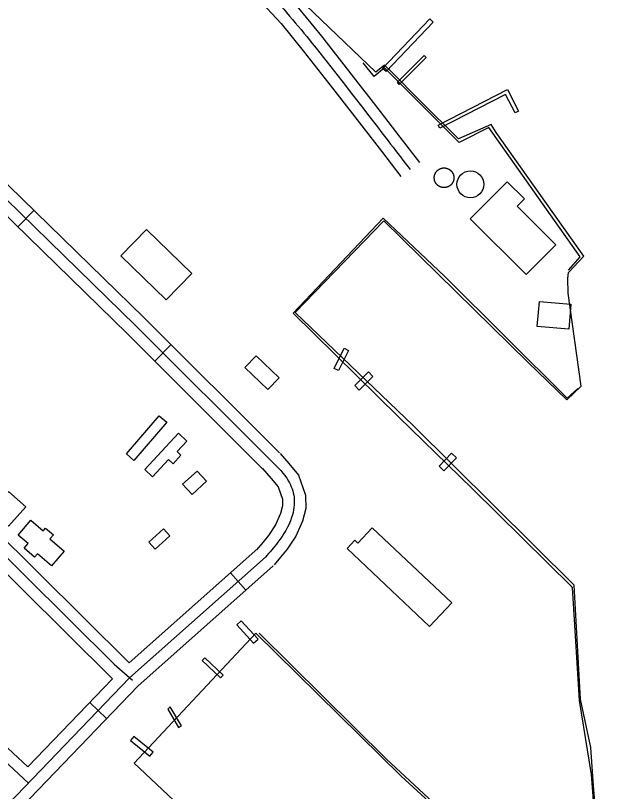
# Model space of a CAD drawing. Extents: x 3903937 to 3942190, y 260677 to 286651.
# Drawn here: x 3911691 to 3912452, y 282794 to 283798 of the extents above; entities that cross this region are included whole.
import ezdxf

# ---------------------------------------------------------------- set-up
doc = ezdxf.new("R2010")
doc.units = 0
for name, color, linetype in [('V-BLDG-OTLN', 7, 'Continuous'), ('V-CHAN-DOCK', 7, 'Continuous'), ('V-DOMW-TANK', 7, 'Continuous'), ('V-ROAD-CNTR', 7, 'Continuous'), ('V-RRAP-FSHR', 7, 'Continuous'), ('V-TOPO-SHOR', 7, 'Continuous')]:
    doc.layers.add(name, color=color, linetype=linetype)

msp = doc.modelspace()

# ---------------------------------------------------------------- linework, layer by layer
at = {"layer": 'V-BLDG-OTLN'}
for points in [[(3912351.3, 283463), (3912279, 283534.9), (3912326.9, 283583), (3912349.3, 283560.7), (3912339.8, 283551.2), (3912389.7, 283501.6)], [(3911860.3, 283521.3), (3911918.7, 283464.2), (3911885.4, 283430.1), (3911827, 283487.2)], [(3912409.4, 283424.6), (3912406.5, 283392.3), (3912365.7, 283395.9), (3912368.5, 283428.1)], [(3912002.1, 283357.9), (3912031.8, 283329.3), (3912017.1, 283314.1), (3911987.5, 283342.7)], [(3911886.4, 283271.9), (3911843.8, 283222.5), (3911834.1, 283230.9), (3911876.6, 283280.3)], [(3911912.4, 283247.6), (3911899.7, 283233.9), (3911904.7, 283229.2), (3911894.5, 283218.2), (3911888.6, 283223.7), (3911867.9, 283201.5), (3911857.8, 283210.9), (3911901.4, 283257.8)], [(3911906.9, 283191.7), (3911925.6, 283208.8), (3911937.7, 283195.6), (3911919, 283178.5)], [(3911704, 283162.4), (3911681.6, 283137.5), (3911658.1, 283158.6), (3911666.3, 283167.8), (3911663.3, 283170.5), (3911675.7, 283184.2), (3911679.9, 283180.4), (3911681.7, 283182.5)], [(3911710.4, 283145.2), (3911726.4, 283131.5), (3911729.5, 283135.1), (3911739.7, 283126.4), (3911735, 283121), (3911753.5, 283105.2), (3911737.2, 283086.2), (3911718.9, 283101.9), (3911715.1, 283097.5), (3911701.8, 283108.9), (3911706.9, 283114.9), (3911694, 283126)], [(3911863.2, 283116.9), (3911881.9, 283134), (3911890.2, 283125), (3911871.5, 283107.8)], [(3912152.2, 283135.2), (3912255.1, 283038.3), (3912226.5, 283007.9), (3912119.7, 283108.5), (3912129.8, 283119.2), (3912133.7, 283115.5)]]:
    msp.add_lwpolyline(points, close=True, dxfattribs=at)
at = {"layer": 'V-CHAN-DOCK'}
for points in [[(3912165.4, 283729.4), (3912226.8, 283793.6), (3912231.3, 283789.3), (3912170.3, 283725.6), (3912165.4, 283729.4)], [(3912184.9, 283712), (3912219.3, 283746.4), (3912222, 283743.8), (3912187.2, 283708.9), (3912184.9, 283712)], [(3911887.7, 282900.8), (3911901.7, 282877.1), (3911905.5, 282879.3), (3911890.8, 282904), (3911887.7, 282900.8)]]:
    msp.add_lwpolyline(points, dxfattribs=at)
for points in [[(3912237.6, 283656.4), (3912327.4, 283702.2), (3912341.6, 283674.3), (3912337, 283672), (3912324.8, 283695.7), (3912239.6, 283652.3)], [(3912102.9, 283341.6), (3912115.9, 283367.7), (3912121.5, 283364.9), (3912108.4, 283338.8)], [(3912129.7, 283319.3), (3912147.4, 283337), (3912153.2, 283331.2), (3912135.5, 283313.6)], [(3912238.8, 283214.9), (3912254.9, 283231.8), (3912261.2, 283225.8), (3912245.1, 283208.9)], [(3911977, 283009.7), (3911998.6, 282986), (3912004.4, 282991.3), (3911982.8, 283015)], [(3911932.3, 282963.6), (3911956, 282941.3), (3911959.4, 282944.9), (3911935.7, 282967.2)], [(3911839.5, 282860.4), (3911864.6, 282840.2), (3911868.8, 282845.3), (3911843.7, 282865.6)]]:
    msp.add_lwpolyline(points, close=True, dxfattribs=at)
at = {"layer": 'V-DOMW-TANK'}
for points in [[(3912232.7, 283590.7), (3912232.8, 283590.9), (3912232.8, 283591.1), (3912232.9, 283591.3), (3912232.9, 283591.6), (3912233, 283591.8), (3912233.1, 283592), (3912233.1, 283592.2), (3912233.2, 283592.4), (3912233.3, 283592.6), (3912233.3, 283592.8), (3912233.4, 283593), (3912233.5, 283593.2), (3912233.6, 283593.4), (3912233.7, 283593.6), (3912233.8, 283593.8), (3912233.9, 283594), (3912234, 283594.2), (3912234.1, 283594.4), (3912234.2, 283594.6), (3912234.3, 283594.8), (3912234.5, 283595), (3912234.6, 283595.2), (3912234.7, 283595.4), (3912234.8, 283595.5), (3912235, 283595.7), (3912235.1, 283595.9), (3912235.2, 283596.1), (3912235.4, 283596.2), (3912235.5, 283596.4), (3912235.7, 283596.6), (3912235.8, 283596.8), (3912236, 283596.9), (3912236.1, 283597.1), (3912236.3, 283597.2), (3912236.4, 283597.4), (3912236.6, 283597.5), (3912236.8, 283597.7), (3912236.9, 283597.8), (3912237.1, 283598), (3912237.3, 283598.1), (3912237.4, 283598.2), (3912237.6, 283598.4), (3912237.8, 283598.5), (3912238, 283598.6), (3912238.2, 283598.8), (3912238.4, 283598.9), (3912238.5, 283599), (3912238.7, 283599.1), (3912238.9, 283599.2), (3912239.1, 283599.3), (3912239.3, 283599.4), (3912239.5, 283599.5), (3912239.7, 283599.6), (3912239.9, 283599.7), (3912240.1, 283599.8), (3912240.3, 283599.9), (3912240.5, 283600), (3912240.7, 283600.1), (3912241, 283600.1), (3912241.2, 283600.2), (3912241.4, 283600.3), (3912241.6, 283600.4), (3912241.8, 283600.4), (3912242, 283600.5), (3912242.2, 283600.5), (3912242.4, 283600.6), (3912242.7, 283600.6), (3912242.9, 283600.7), (3912243.1, 283600.7), (3912243.3, 283600.7), (3912243.5, 283600.8), (3912243.8, 283600.8), (3912244, 283600.8), (3912244.2, 283600.8), (3912244.4, 283600.8), (3912244.6, 283600.9), (3912244.9, 283600.9), (3912245.1, 283600.9), (3912245.3, 283600.9), (3912245.5, 283600.9), (3912245.8, 283600.9), (3912246, 283600.8), (3912246.2, 283600.8), (3912246.4, 283600.8), (3912246.6, 283600.8), (3912246.9, 283600.8), (3912247.1, 283600.7), (3912247.3, 283600.7), (3912247.5, 283600.7), (3912247.7, 283600.6), (3912248, 283600.6), (3912248.2, 283600.5), (3912248.4, 283600.5), (3912248.6, 283600.4), (3912248.8, 283600.3), (3912249, 283600.3), (3912249.2, 283600.2), (3912249.5, 283600.1), (3912249.7, 283600.1), (3912249.9, 283600)], [(3912249.9, 283600), (3912250.1, 283599.9), (3912250.3, 283599.8), (3912250.5, 283599.7), (3912250.7, 283599.6), (3912250.9, 283599.5), (3912251.1, 283599.4), (3912251.3, 283599.3), (3912251.5, 283599.2), (3912251.7, 283599.1), (3912251.9, 283599), (3912252, 283598.9), (3912252.2, 283598.7), (3912252.4, 283598.6), (3912252.6, 283598.5), (3912252.8, 283598.4), (3912253, 283598.2), (3912253.1, 283598.1), (3912253.3, 283598), (3912253.5, 283597.8), (3912253.6, 283597.7), (3912253.8, 283597.5), (3912254, 283597.4), (3912254.1, 283597.2), (3912254.3, 283597.1), (3912254.4, 283596.9), (3912254.6, 283596.7), (3912254.7, 283596.6), (3912254.9, 283596.4), (3912255, 283596.2), (3912255.2, 283596.1), (3912255.3, 283595.9), (3912255.4, 283595.7), (3912255.6, 283595.5), (3912255.7, 283595.3), (3912255.8, 283595.2), (3912255.9, 283595), (3912256.1, 283594.8), (3912256.2, 283594.6), (3912256.3, 283594.4), (3912256.4, 283594.2), (3912256.5, 283594), (3912256.6, 283593.8), (3912256.7, 283593.6), (3912256.8, 283593.4), (3912256.9, 283593.2), (3912257, 283593), (3912257, 283592.8), (3912257.1, 283592.6), (3912257.2, 283592.4), (3912257.3, 283592.2), (3912257.3, 283592), (3912257.4, 283591.7), (3912257.5, 283591.5), (3912257.5, 283591.3), (3912257.6, 283591.1), (3912257.6, 283590.9), (3912257.7, 283590.7), (3912257.7, 283590.4), (3912257.7, 283590.2), (3912257.8, 283590)], [(3912244.8, 283575.4), (3912244.6, 283575.4), (3912244.4, 283575.4), (3912244.2, 283575.5), (3912243.9, 283575.5), (3912243.7, 283575.5), (3912243.5, 283575.5), (3912243.3, 283575.6), (3912243.1, 283575.6), (3912242.9, 283575.6), (3912242.6, 283575.7), (3912242.4, 283575.7), (3912242.2, 283575.8), (3912242, 283575.8), (3912241.8, 283575.9), (3912241.6, 283575.9), (3912241.3, 283576), (3912241.1, 283576.1), (3912240.9, 283576.1), (3912240.7, 283576.2), (3912240.5, 283576.3), (3912240.3, 283576.4), (3912240.1, 283576.5), (3912239.9, 283576.6), (3912239.7, 283576.7), (3912239.5, 283576.8), (3912239.3, 283576.9), (3912239.1, 283577), (3912238.9, 283577.1), (3912238.7, 283577.2), (3912238.5, 283577.3), (3912238.3, 283577.4), (3912238.1, 283577.5), (3912238, 283577.7), (3912237.8, 283577.8), (3912237.6, 283577.9), (3912237.4, 283578), (3912237.2, 283578.2), (3912237.1, 283578.3), (3912236.9, 283578.5), (3912236.7, 283578.6), (3912236.6, 283578.8), (3912236.4, 283578.9), (3912236.3, 283579.1), (3912236.1, 283579.2), (3912235.9, 283579.4), (3912235.8, 283579.5), (3912235.6, 283579.7), (3912235.5, 283579.9), (3912235.4, 283580.1), (3912235.2, 283580.2), (3912235.1, 283580.4), (3912234.9, 283580.6), (3912234.8, 283580.8), (3912234.7, 283580.9), (3912234.6, 283581.1), (3912234.4, 283581.3), (3912234.3, 283581.5), (3912234.2, 283581.7), (3912234.1, 283581.9), (3912234, 283582.1), (3912233.9, 283582.3), (3912233.8, 283582.5), (3912233.7, 283582.7), (3912233.6, 283582.9), (3912233.5, 283583.1), (3912233.4, 283583.3), (3912233.3, 283583.5), (3912233.3, 283583.7), (3912233.2, 283583.9), (3912233.1, 283584.1), (3912233, 283584.3), (3912233, 283584.5), (3912232.9, 283584.8), (3912232.9, 283585), (3912232.8, 283585.2), (3912232.8, 283585.4), (3912232.7, 283585.6), (3912232.7, 283585.8), (3912232.6, 283586.1), (3912232.6, 283586.3), (3912232.6, 283586.5), (3912232.5, 283586.7), (3912232.5, 283586.9), (3912232.5, 283587.2), (3912232.5, 283587.4), (3912232.5, 283587.6), (3912232.5, 283587.8), (3912232.5, 283588), (3912232.5, 283588.3), (3912232.5, 283588.5), (3912232.5, 283588.7), (3912232.5, 283588.9), (3912232.5, 283589.2), (3912232.5, 283589.4), (3912232.5, 283589.6), (3912232.6, 283589.8), (3912232.6, 283590), (3912232.6, 283590.3), (3912232.7, 283590.5), (3912232.7, 283590.7)], [(3912257.8, 283590), (3912257.8, 283589.8), (3912257.8, 283589.6), (3912257.9, 283589.3), (3912257.9, 283589.1), (3912257.9, 283588.9), (3912257.9, 283588.7), (3912257.9, 283588.5), (3912257.9, 283588.2), (3912257.9, 283588), (3912257.9, 283587.8), (3912257.9, 283587.6), (3912257.9, 283587.3), (3912257.9, 283587.1), (3912257.9, 283586.9), (3912257.8, 283586.7), (3912257.8, 283586.5), (3912257.8, 283586.2), (3912257.7, 283586), (3912257.7, 283585.8), (3912257.7, 283585.6), (3912257.6, 283585.4), (3912257.6, 283585.2), (3912257.5, 283584.9), (3912257.5, 283584.7), (3912257.4, 283584.5), (3912257.3, 283584.3), (3912257.3, 283584.1), (3912257.2, 283583.9), (3912257.1, 283583.7), (3912257, 283583.5), (3912256.9, 283583.3), (3912256.9, 283583), (3912256.8, 283582.8), (3912256.7, 283582.6), (3912256.6, 283582.4), (3912256.5, 283582.2), (3912256.4, 283582.1), (3912256.3, 283581.9), (3912256.1, 283581.7), (3912256, 283581.5), (3912255.9, 283581.3), (3912255.8, 283581.1), (3912255.7, 283580.9), (3912255.5, 283580.7), (3912255.4, 283580.6), (3912255.3, 283580.4), (3912255.1, 283580.2), (3912255, 283580), (3912254.9, 283579.9), (3912254.7, 283579.7), (3912254.6, 283579.5), (3912254.4, 283579.4), (3912254.3, 283579.2), (3912254.1, 283579), (3912253.9, 283578.9), (3912253.8, 283578.7), (3912253.6, 283578.6), (3912253.4, 283578.4), (3912253.3, 283578.3), (3912253.1, 283578.2), (3912252.9, 283578), (3912252.7, 283577.9), (3912252.6, 283577.8), (3912252.4, 283577.6), (3912252.2, 283577.5), (3912252, 283577.4), (3912251.8, 283577.3), (3912251.6, 283577.2), (3912251.4, 283577.1), (3912251.2, 283576.9), (3912251.1, 283576.8), (3912250.9, 283576.7), (3912250.7, 283576.6), (3912250.5, 283576.5), (3912250.2, 283576.5), (3912250, 283576.4), (3912249.8, 283576.3), (3912249.6, 283576.2), (3912249.4, 283576.1), (3912249.2, 283576.1), (3912249, 283576), (3912248.8, 283575.9), (3912248.6, 283575.9), (3912248.4, 283575.8), (3912248.1, 283575.8), (3912247.9, 283575.7), (3912247.7, 283575.7), (3912247.5, 283575.6), (3912247.3, 283575.6), (3912247.1, 283575.5), (3912246.8, 283575.5), (3912246.6, 283575.5), (3912246.4, 283575.5), (3912246.2, 283575.4), (3912245.9, 283575.4), (3912245.7, 283575.4), (3912245.5, 283575.4), (3912245.3, 283575.4), (3912245.1, 283575.4), (3912244.8, 283575.4)]]:
    msp.add_lwpolyline(points, dxfattribs=at)
msp.add_circle((3912279.3, 283579.6), 17.4, dxfattribs=at)
at = {"layer": 'V-ROAD-CNTR'}
for p, q in [((3911714.6, 283546.1), (3911693.6, 283524.6)), ((3911891.9, 283372.4), (3911870.7, 283351.1)), ((3911988.8, 283054.8), (3911968.8, 283077.3)), ((3911808.3, 282888.6), (3911786.7, 282909.4))]:
    msp.add_line(p, q, dxfattribs=at)
for points in [[(3911698.6, 284069), (3911751.3, 284070.2), (3911798.8, 284055.1), (3911842.6, 284024.2), (3911872.5, 283986.6), (3911900.9, 283952.7), (3911924.5, 283932.3), (3911949.1, 283911.1), (3911987.3, 283877.2), (3912025, 283842.1), (3912057, 283807.5), (3912086.4, 283771.3), (3912124.7, 283722.5), (3912162.7, 283673.7), (3912187.9, 283640.8), (3912213.2, 283608)], [(3911704.6, 284039.2), (3911747, 284040.1), (3911785.3, 284027.9), (3911821.8, 284002.2), (3911849.3, 283967.6), (3911879.5, 283931.6), (3911904.9, 283909.6), (3911929.4, 283888.5), (3911967.1, 283855), (3912003.7, 283820.9), (3912034.3, 283787.8), (3912063, 283752.5), (3912101, 283704.1), (3912138.9, 283655.3), (3912164.2, 283622.5), (3912189.4, 283589.7)], [(3911491, 283743.2), (3911846.2, 283396.8), (3912021.8, 283221.6)], [(3911506.3, 283748.3), (3911856.7, 283407.5), (3912032.3, 283232.2)], [(3911486.1, 283727), (3911835.6, 283386.1), (3912011.2, 283211)], [(3911114.4, 283659.6), (3911356.4, 283416.7), (3911818.4, 282958.8), (3911841.8, 282938.3)], [(3911144.2, 283651), (3911367, 283427.4), (3911837.6, 282960.9)], [(3911109.6, 283643.2), (3911345.8, 283406.1), (3911816.1, 282940)], [(3912033.2, 283231.4), (3912044.2, 283218.5), (3912057, 283203.4), (3912065.9, 283177.8), (3912066.2, 283160.2), (3912062.1, 283143.8), (3912053.3, 283124.5), (3912042.1, 283107.6), (3912033.5, 283097.3), (3912025.5, 283087.6)], [(3912010.3, 283211.9), (3912021.4, 283199), (3912030.5, 283188.2), (3912036, 283172.5), (3912036.1, 283163.6), (3912033.7, 283153.7), (3912027, 283139.1), (3912018, 283125.6), (3912010.5, 283116.5), (3912002.4, 283106.9)], [(3912004, 283108.5), (3911837.6, 282960.9)], [(3912013.9, 283097.2), (3911838.3, 282941.4), (3911430.6, 282517.6)], [(3912023.9, 283086), (3911848.7, 282930.5), (3911441.4, 282507.2)], [(3911583.2, 282940.7), (3911706.7, 282826.3)], [(3911816.1, 282940), (3911706.7, 282826.3)], [(3911573.1, 282929.7), (3911707.3, 282805.3)]]:
    msp.add_lwpolyline(points, dxfattribs=at)
for points in [[(3911702.3, 284054.1), (3911749.2, 284055.1), (3911792, 284041.5), (3911832.2, 284013.2), (3911890.2, 283942.2), (3911939.3, 283899.8), (3912014.3, 283831.5), (3912074.7, 283761.9), (3912150.8, 283664.5), (3912201.3, 283598.8)], [(3912021.8, 283221.6), (3912043.8, 283195.8), (3912051, 283175.1), (3912047.9, 283148.8), (3912030.1, 283116.6), (3912013.9, 283097.2)]]:
    msp.add_spline(points, degree=3, dxfattribs=at)
at = {"layer": 'V-RRAP-FSHR'}
for points in [[(3912406.1, 283468.6), (3912421.5, 283485.8), (3912303.3, 283653.2), (3912264.9, 283633.7), (3912168, 283730.4), (3912154.6, 283719), (3912140.3, 283736.7)], [(3912451.5, 282694), (3912443.7, 282714.6), (3912435.9, 282816.4), (3912420.5, 282912), (3912411.3, 283058.2), (3912281.5, 283186.1), (3912186.7, 283278.4), (3912050.1, 283412.9), (3912166.3, 283535.9), (3912246.3, 283460.6), (3912404.6, 283303.2), (3912418.2, 283315.5)], [(3912005.9, 282999.1), (3912170.9, 282836), (3912243.1, 282768.7), (3912342.4, 282679.1), (3912378.6, 282681.7), (3912403.3, 282654.4), (3912433.7, 282655.5)]]:
    msp.add_lwpolyline(points, dxfattribs=at)
at = {"layer": 'V-TOPO-SHOR'}
for points in [[(3912405.8, 283438.8), (3912405.3, 283457.8), (3912406.2, 283465.4), (3912426.1, 283486.6), (3912312.6, 283646.7), (3912306, 283656.9), (3912264, 283638.5), (3912214.4, 283687.8), (3912177, 283725.2), (3912168.1, 283734), (3912156.8, 283724.6), (3912066.1, 283811.3), (3912103.8, 283848.9), (3912078.2, 283875.8), (3912103, 283902.8), (3912072.9, 283912.7), (3911984.6, 284010.3), (3911996.8, 284039.4), (3911947, 284094.9)], [(3912445.5, 282719.2), (3912438.6, 282801.7), (3912435, 282851.3), (3912421.8, 282913.6), (3912413.5, 283061.3), (3912205.4, 283267.6), (3912052.3, 283414), (3912167.1, 283532.6), (3912353.7, 283349.5), (3912404.2, 283300.8), (3912422.6, 283318.4), (3912405.8, 283438.8)], [(3911895, 282782.9), (3911844.1, 282831), (3912001.6, 282999.2), (3912189.6, 282814), (3912340.6, 282675.8)]]:
    msp.add_lwpolyline(points, dxfattribs=at)

doc.saveas('drawing.dxf')
